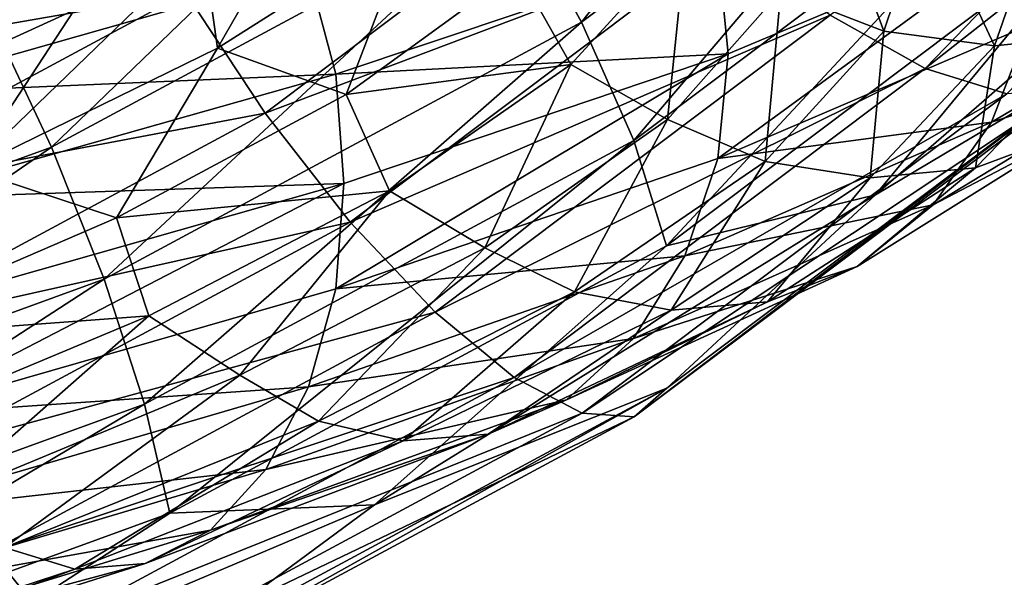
# Model space of a CAD drawing. Header units: metres. Extents: x -109 to 109, y -452 to 89.
# Tile 250 of 656: x 9.79 to 16.03, y -217.68 to -214.15. Entities that reach past the tile are written whole.
import ezdxf

# ---------------------------------------------------------------- set-up
doc = ezdxf.new("R2010")
doc.units = ezdxf.units.M
doc.layers.add('solid_K244270000C71_000_01', color=7, linetype='CONTINUOUS')

msp = doc.modelspace()

# ---------------------------------------------------------------- linework, layer by layer
at = {"layer": 'solid_K244270000C71_000_01'}
for points in [[(13.349264, -214.165375, 339.824982), (12.918046, -213.38147, 339.635223), (15.520052, -211.423523, 340.765625)], [(16.038128, -212.14209, 340.993134), (13.349264, -214.165375, 339.824982), (15.520052, -211.423523, 340.765625)], [(13.680153, -214.916153, 340.229095), (13.349264, -214.165375, 339.824982), (16.038128, -212.14209, 340.993134)], [(16.435665, -212.842712, 341.426208), (13.680153, -214.916153, 340.229095), (16.038128, -212.14209, 340.993134)], [(14.923129, -214.121979, 346.611359), (15.525713, -214.458511, 346.011261), (17.738626, -212.168289, 347.333527)], [(17.738626, -212.168289, 347.333527), (15.525713, -214.458511, 346.011261), (18.329355, -212.252457, 346.640381)], [(15.525713, -214.458511, 346.011261), (16.042747, -214.618942, 345.274109), (18.329355, -212.252457, 346.640381)], [(9.99151, -214.958771, 338.724579), (9.603158, -214.133942, 338.797516), (12.415944, -212.61795, 339.672791)], [(12.918046, -213.38147, 339.635223), (9.99151, -214.958771, 338.724579), (12.415944, -212.61795, 339.672791)], [(13.888118, -215.582535, 340.820007), (13.680153, -214.916153, 340.229095), (16.435665, -212.842712, 341.426208)], [(16.685518, -213.47757, 342.035309), (13.888118, -215.582535, 340.820007), (16.435665, -212.842712, 341.426208)], [(16.687202, -214.380447, 343.595825), (15.211241, -215.259323, 342.052643), (17.965387, -212.865875, 343.434479)], [(16.685518, -213.47757, 342.035309), (17.965387, -212.865875, 343.434479), (15.211241, -215.259323, 342.052643)], [(10.841882, -213.978836, 346.293488), (11.343984, -214.742355, 346.25592), (13.628935, -213.022995, 347.248596)], [(13.628935, -213.022995, 347.248596), (11.343984, -214.742355, 346.25592), (14.276144, -213.632324, 347.033417)], [(15.263286, -214.222641, 874.838867), (14.612417, -213.96846, 874.734619), (14.875267, -213.163635, 872.171143)], [(15.537843, -213.405289, 872.160095), (15.263286, -214.222641, 874.838867), (14.875267, -213.163635, 872.171143)], [(7.796239, -213.674881, 344.989044), (8.052166, -214.466064, 345.369843), (10.410664, -213.194916, 346.103729)], [(10.410664, -213.194916, 346.103729), (8.052166, -214.466064, 345.369843), (10.841882, -213.978836, 346.293488)], [(11.04225, -214.33046, 879.869385), (10.950126, -213.670914, 879.879456), (11.664129, -213.248856, 878.808044)], [(12.267509, -213.552643, 877.853577), (11.04225, -214.33046, 879.869385), (11.664129, -213.248856, 878.808044)], [(10.325038, -215.795334, 338.883942), (9.99151, -214.958771, 338.724579), (12.918046, -213.38147, 339.635223)], [(13.349264, -214.165375, 339.824982), (10.325038, -215.795334, 338.883942), (12.918046, -213.38147, 339.635223)], [(15.964698, -214.314377, 874.965759), (15.263286, -214.222641, 874.838867), (15.537843, -213.405289, 872.160095)], [(16.251873, -213.485748, 872.162048), (15.964698, -214.314377, 874.965759), (15.537843, -213.405289, 872.160095)], [(16.685518, -213.47757, 342.035309), (15.211241, -215.259323, 342.052643), (13.888118, -215.582535, 340.820007)], [(16.665857, -214.242599, 875.105835), (15.964698, -214.314377, 874.965759), (16.251873, -213.485748, 872.162048)], [(11.857843, -214.62291, 879.116882), (11.04225, -214.33046, 879.869385), (12.267509, -213.552643, 877.853577)], [(12.942741, -213.833939, 876.971741), (11.857843, -214.62291, 879.116882), (12.267509, -213.552643, 877.853577)], [(14.21057, -213.682861, 884.458496), (14.278406, -214.366501, 884.479065), (16.261438, -213.530762, 881.82489)], [(16.261438, -213.530762, 881.82489), (14.212017, -215.028503, 884.354919), (16.184742, -214.185013, 881.714172)], [(16.261438, -213.530762, 881.82489), (14.278406, -214.366501, 884.479065), (14.212017, -215.028503, 884.354919)], [(9.471011, -215.099991, 881.634094), (10.134575, -214.089752, 880.873169), (10.950126, -213.670914, 879.879456)], [(11.04225, -214.33046, 879.869385), (9.471011, -215.099991, 881.634094), (10.950126, -213.670914, 879.879456)], [(11.343984, -214.742355, 346.25592), (11.882686, -215.433334, 345.993591), (14.276144, -213.632324, 347.033417)], [(11.617284, -213.837967, 886.542175), (11.791752, -214.495193, 886.711243), (14.21057, -213.682861, 884.458496)], [(14.21057, -213.682861, 884.458496), (11.791752, -214.495193, 886.711243), (14.278406, -214.366501, 884.479065)], [(14.276144, -213.632324, 347.033417), (11.882686, -215.433334, 345.993591), (14.923129, -214.121979, 346.611359)], [(14.012549, -213.633896, 874.887634), (13.280572, -214.433746, 877.252747), (12.942741, -213.833939, 876.971741)], [(13.892715, -214.781525, 877.207764), (13.280572, -214.433746, 877.252747), (14.012549, -213.633896, 874.887634)], [(14.612417, -213.96846, 874.734619), (13.892715, -214.781525, 877.207764), (14.012549, -213.633896, 874.887634)], [(9.468679, -213.772049, 881.739014), (10.134575, -214.089752, 880.873169), (9.221836, -214.505783, 881.783386)], [(8.665151, -214.031601, 887.969788), (8.87223, -214.618744, 888.308167), (11.617284, -213.837967, 886.542175)], [(11.617284, -213.837967, 886.542175), (8.87223, -214.618744, 888.308167), (11.791752, -214.495193, 886.711243)], [(13.280572, -214.433746, 877.252747), (11.857843, -214.62291, 879.116882), (12.942741, -213.833939, 876.971741)], [(8.052166, -214.466064, 345.369843), (8.385694, -215.302628, 345.529205), (10.841882, -213.978836, 346.293488)], [(10.841882, -213.978836, 346.293488), (8.385694, -215.302628, 345.529205), (11.343984, -214.742355, 346.25592)], [(14.511526, -215.048492, 877.423279), (13.892715, -214.781525, 877.207764), (14.612417, -213.96846, 874.734619)], [(15.263286, -214.222641, 874.838867), (14.511526, -215.048492, 877.423279), (14.612417, -213.96846, 874.734619)], [(17.393019, -213.94455, 878.619751), (15.946737, -214.799881, 881.52124), (16.988468, -214.466461, 878.422913)], [(16.184742, -214.185013, 881.714172), (15.946737, -214.799881, 881.52124), (17.393019, -213.94455, 878.619751)], [(9.471011, -215.099991, 881.634094), (9.221836, -214.505783, 881.783386), (10.134575, -214.089752, 880.873169)], [(11.882686, -215.433334, 345.993591), (12.421201, -216.004608, 345.524414), (14.923129, -214.121979, 346.611359)], [(14.923129, -214.121979, 346.611359), (12.421201, -216.004608, 345.524414), (15.525713, -214.458511, 346.011261)], [(9.99151, -214.958771, 338.724579), (6.813966, -216.115799, 338.056549), (9.603158, -214.133942, 338.797516)], [(10.580965, -216.586517, 339.26474), (10.325038, -215.795334, 338.883942), (13.349264, -214.165375, 339.824982)], [(13.680153, -214.916153, 340.229095), (10.580965, -216.586517, 339.26474), (13.349264, -214.165375, 339.824982)], [(16.184742, -214.185013, 881.714172), (14.212017, -215.028503, 884.354919), (15.946737, -214.799881, 881.52124)], [(15.178392, -215.151886, 877.670837), (14.511526, -215.048492, 877.423279), (15.263286, -214.222641, 874.838867)], [(15.964698, -214.314377, 874.965759), (15.178392, -215.151886, 877.670837), (15.263286, -214.222641, 874.838867)], [(16.665857, -214.242599, 875.105835), (15.845016, -215.089554, 877.932312), (15.964698, -214.314377, 874.965759)], [(16.463104, -214.85936, 878.188965), (15.845016, -215.089554, 877.932312), (16.665857, -214.242599, 875.105835)], [(15.845016, -215.089554, 877.932312), (15.178392, -215.151886, 877.670837), (15.964698, -214.314377, 874.965759)], [(10.403328, -215.40596, 881.034851), (9.471011, -215.099991, 881.634094), (11.04225, -214.33046, 879.869385)], [(11.857843, -214.62291, 879.116882), (10.403328, -215.40596, 881.034851), (11.04225, -214.33046, 879.869385)], [(11.791752, -214.495193, 886.711243), (11.843499, -215.18782, 886.741699), (14.278406, -214.366501, 884.479065)], [(14.278406, -214.366501, 884.479065), (11.792953, -215.855148, 886.602722), (14.212017, -215.028503, 884.354919)], [(14.278406, -214.366501, 884.479065), (11.843499, -215.18782, 886.741699), (11.792953, -215.855148, 886.602722)], [(13.280572, -214.433746, 877.252747), (12.133352, -215.233932, 879.448975), (11.857843, -214.62291, 879.116882)], [(12.737494, -215.595322, 879.512024), (12.133352, -215.233932, 879.448975), (13.280572, -214.433746, 877.252747)], [(13.892715, -214.781525, 877.207764), (12.737494, -215.595322, 879.512024), (13.280572, -214.433746, 877.252747)], [(13.682869, -216.666168, 343.252869), (13.88952, -216.485626, 342.380402), (16.687202, -214.380447, 343.595825)], [(16.438929, -214.592316, 344.450195), (13.682869, -216.666168, 343.252869), (16.687202, -214.380447, 343.595825)], [(16.687202, -214.380447, 343.595825), (13.88952, -216.485626, 342.380402), (15.211241, -215.259323, 342.052643)], [(8.87223, -214.618744, 888.308167), (9.005473, -215.284103, 888.502136), (11.791752, -214.495193, 886.711243)], [(11.791752, -214.495193, 886.711243), (9.005473, -215.284103, 888.502136), (11.843499, -215.18782, 886.741699)], [(12.421201, -216.004608, 345.524414), (12.922758, -216.41716, 344.880432), (15.525713, -214.458511, 346.011261)], [(15.525713, -214.458511, 346.011261), (12.922758, -216.41716, 344.880432), (16.042747, -214.618942, 345.274109)], [(16.988468, -214.466461, 878.422913), (15.575826, -215.323105, 881.25354), (16.463104, -214.85936, 878.188965)], [(15.946737, -214.799881, 881.52124), (15.575826, -215.323105, 881.25354), (16.988468, -214.466461, 878.422913)], [(12.133352, -215.233932, 879.448975), (10.403328, -215.40596, 881.034851), (11.857843, -214.62291, 879.116882)], [(12.922758, -216.41716, 344.880432), (13.35311, -216.642807, 344.105621), (16.042747, -214.618942, 345.274109)], [(13.35311, -216.642807, 344.105621), (13.682869, -216.666168, 343.252869), (16.438929, -214.592316, 344.450195)], [(16.042747, -214.618942, 345.274109), (13.35311, -216.642807, 344.105621), (16.438929, -214.592316, 344.450195)], [(8.385694, -215.302628, 345.529205), (8.774046, -216.127457, 345.456238), (11.343984, -214.742355, 346.25592)], [(11.343984, -214.742355, 346.25592), (8.774046, -216.127457, 345.456238), (11.882686, -215.433334, 345.993591)], [(13.30485, -215.874893, 879.831421), (12.737494, -215.595322, 879.512024), (13.892715, -214.781525, 877.207764)], [(14.511526, -215.048492, 877.423279), (13.30485, -215.874893, 879.831421), (13.892715, -214.781525, 877.207764)], [(15.946737, -214.799881, 881.52124), (14.003022, -215.647522, 884.119873), (15.575826, -215.323105, 881.25354)], [(14.212017, -215.028503, 884.354919), (14.003022, -215.647522, 884.119873), (15.946737, -214.799881, 881.52124)], [(16.463104, -214.85936, 878.188965), (15.094148, -215.713394, 880.928894), (15.845016, -215.089554, 877.932312)], [(15.575826, -215.323105, 881.25354), (15.094148, -215.713394, 880.928894), (16.463104, -214.85936, 878.188965)], [(10.741816, -217.27829, 339.840973), (10.580965, -216.586517, 339.26474), (13.680153, -214.916153, 340.229095)], [(13.888118, -215.582535, 340.820007), (10.741816, -217.27829, 339.840973), (13.680153, -214.916153, 340.229095)], [(7.041424, -216.990997, 338.193604), (6.813966, -216.115799, 338.056549), (9.99151, -214.958771, 338.724579)], [(10.325038, -215.795334, 338.883942), (7.041424, -216.990997, 338.193604), (9.99151, -214.958771, 338.724579)], [(14.212017, -215.028503, 884.354919), (11.792953, -215.855148, 886.602722), (14.003022, -215.647522, 884.119873)], [(13.916264, -215.989883, 880.19165), (13.30485, -215.874893, 879.831421), (14.511526, -215.048492, 877.423279)], [(15.178392, -215.151886, 877.670837), (13.916264, -215.989883, 880.19165), (14.511526, -215.048492, 877.423279)], [(10.403328, -215.40596, 881.034851), (8.622396, -216.175613, 882.663086), (9.471011, -215.099991, 881.634094)], [(15.845016, -215.089554, 877.932312), (14.527456, -215.937103, 880.566406), (15.178392, -215.151886, 877.670837)], [(15.094148, -215.713394, 880.928894), (14.527456, -215.937103, 880.566406), (15.845016, -215.089554, 877.932312)], [(9.005473, -215.284103, 888.502136), (9.045762, -215.982224, 888.535522), (11.843499, -215.18782, 886.741699)], [(11.843499, -215.18782, 886.741699), (9.00639, -216.655441, 888.388733), (11.792953, -215.855148, 886.602722)], [(11.843499, -215.18782, 886.741699), (9.045762, -215.982224, 888.535522), (9.00639, -216.655441, 888.388733)], [(14.527456, -215.937103, 880.566406), (13.916264, -215.989883, 880.19165), (15.178392, -215.151886, 877.670837)], [(12.133352, -215.233932, 879.448975), (10.60803, -216.02684, 881.406189), (10.403328, -215.40596, 881.034851)], [(11.184947, -216.401825, 881.574097), (10.60803, -216.02684, 881.406189), (12.133352, -215.233932, 879.448975)], [(12.737494, -215.595322, 879.512024), (11.184947, -216.401825, 881.574097), (12.133352, -215.233932, 879.448975)], [(13.88952, -216.485626, 342.380402), (12.037778, -217.225128, 340.917664), (15.211241, -215.259323, 342.052643)], [(13.888118, -215.582535, 340.820007), (15.211241, -215.259323, 342.052643), (12.037778, -217.225128, 340.917664)], [(15.575826, -215.323105, 881.25354), (13.67732, -216.171478, 883.788452), (15.094148, -215.713394, 880.928894)], [(14.003022, -215.647522, 884.119873), (13.67732, -216.171478, 883.788452), (15.575826, -215.323105, 881.25354)], [(10.60803, -216.02684, 881.406189), (8.622396, -216.175613, 882.663086), (10.403328, -215.40596, 881.034851)], [(8.774046, -216.127457, 345.456238), (9.190707, -216.884216, 345.155945), (11.882686, -215.433334, 345.993591)], [(11.882686, -215.433334, 345.993591), (9.190707, -216.884216, 345.155945), (12.421201, -216.004608, 345.524414)], [(13.888118, -215.582535, 340.820007), (12.037778, -217.225128, 340.917664), (10.741816, -217.27829, 339.840973)], [(11.683148, -216.69339, 881.986694), (11.184947, -216.401825, 881.574097), (12.737494, -215.595322, 879.512024)], [(13.30485, -215.874893, 879.831421), (11.683148, -216.69339, 881.986694), (12.737494, -215.595322, 879.512024)], [(14.003022, -215.647522, 884.119873), (11.619532, -216.477417, 886.331482), (13.67732, -216.171478, 883.788452)], [(11.792953, -215.855148, 886.602722), (11.619532, -216.477417, 886.331482), (14.003022, -215.647522, 884.119873)], [(15.094148, -215.713394, 880.928894), (13.254354, -216.558838, 883.382141), (14.527456, -215.937103, 880.566406)], [(13.67732, -216.171478, 883.788452), (13.254354, -216.558838, 883.382141), (15.094148, -215.713394, 880.928894)], [(7.21596, -217.811813, 338.557312), (7.041424, -216.990997, 338.193604), (10.325038, -215.795334, 338.883942)], [(10.580965, -216.586517, 339.26474), (7.21596, -217.811813, 338.557312), (10.325038, -215.795334, 338.883942)], [(11.792953, -215.855148, 886.602722), (9.00639, -216.655441, 888.388733), (11.619532, -216.477417, 886.331482)], [(12.220038, -216.819504, 882.448059), (11.683148, -216.69339, 881.986694), (13.30485, -215.874893, 879.831421)], [(13.916264, -215.989883, 880.19165), (12.220038, -216.819504, 882.448059), (13.30485, -215.874893, 879.831421)], [(14.527456, -215.937103, 880.566406), (12.756735, -216.776047, 882.924561), (13.916264, -215.989883, 880.19165)], [(13.254354, -216.558838, 883.382141), (12.756735, -216.776047, 882.924561), (14.527456, -215.937103, 880.566406)], [(12.756735, -216.776047, 882.924561), (12.220038, -216.819504, 882.448059), (13.916264, -215.989883, 880.19165)], [(10.60803, -216.02684, 881.406189), (8.750271, -216.804642, 883.060974), (8.622396, -216.175613, 882.663086)], [(9.281128, -217.192688, 883.326721), (8.750271, -216.804642, 883.060974), (10.60803, -216.02684, 881.406189)], [(9.190707, -216.884216, 345.155945), (9.607224, -217.52124, 344.648804), (12.421201, -216.004608, 345.524414)], [(11.184947, -216.401825, 881.574097), (9.281128, -217.192688, 883.326721), (10.60803, -216.02684, 881.406189)], [(12.421201, -216.004608, 345.524414), (9.607224, -217.52124, 344.648804), (12.922758, -216.41716, 344.880432)], [(13.67732, -216.171478, 883.788452), (11.349268, -217.001511, 885.945251), (13.254354, -216.558838, 883.382141)], [(11.619532, -216.477417, 886.331482), (11.349268, -217.001511, 885.945251), (13.67732, -216.171478, 883.788452)], [(9.69453, -217.495163, 883.818787), (9.281128, -217.192688, 883.326721), (11.184947, -216.401825, 881.574097)], [(9.607224, -217.52124, 344.648804), (9.995155, -217.995041, 343.969452), (12.922758, -216.41716, 344.880432)], [(11.683148, -216.69339, 881.986694), (9.69453, -217.495163, 883.818787), (11.184947, -216.401825, 881.574097)], [(12.922758, -216.41716, 344.880432), (9.995155, -217.995041, 343.969452), (13.35311, -216.642807, 344.105621)], [(11.619532, -216.477417, 886.331482), (8.873946, -217.279953, 888.088074), (11.349268, -217.001511, 885.945251)], [(9.00639, -216.655441, 888.388733), (8.873946, -217.279953, 888.088074), (11.619532, -216.477417, 886.331482)], [(10.583066, -218.336853, 342.2883), (10.7429, -218.181534, 341.401276), (13.88952, -216.485626, 342.380402)], [(13.682869, -216.666168, 343.252869), (10.583066, -218.336853, 342.2883), (13.88952, -216.485626, 342.380402)], [(13.88952, -216.485626, 342.380402), (10.7429, -218.181534, 341.401276), (12.037778, -217.225128, 340.917664)], [(13.254354, -216.558838, 883.382141), (10.998295, -217.385788, 885.468933), (12.756735, -216.776047, 882.924561)], [(11.349268, -217.001511, 885.945251), (10.998295, -217.385788, 885.468933), (13.254354, -216.558838, 883.382141)], [(7.325656, -218.522217, 339.122803), (7.21596, -217.811813, 338.557312), (10.580965, -216.586517, 339.26474)], [(10.741816, -217.27829, 339.840973), (7.325656, -218.522217, 339.122803), (10.580965, -216.586517, 339.26474)], [(9.995155, -217.995041, 343.969452), (10.328012, -218.273239, 343.164276), (13.35311, -216.642807, 344.105621)], [(13.35311, -216.642807, 344.105621), (10.328012, -218.273239, 343.164276), (13.682869, -216.666168, 343.252869)], [(10.328012, -218.273239, 343.164276), (10.583066, -218.336853, 342.2883), (13.682869, -216.666168, 343.252869)], [(10.140034, -217.631531, 884.366577), (9.69453, -217.495163, 883.818787), (11.683148, -216.69339, 881.986694)], [(12.220038, -216.819504, 882.448059), (10.140034, -217.631531, 884.366577), (11.683148, -216.69339, 881.986694)], [(12.756735, -216.776047, 882.924561), (10.585378, -217.596756, 884.930054), (12.220038, -216.819504, 882.448059)], [(10.998295, -217.385788, 885.468933), (10.585378, -217.596756, 884.930054), (12.756735, -216.776047, 882.924561)], [(10.585378, -217.596756, 884.930054), (10.140034, -217.631531, 884.366577), (12.220038, -216.819504, 882.448059)], [(11.349268, -217.001511, 885.945251), (8.667544, -217.803696, 887.657715), (10.998295, -217.385788, 885.468933)], [(8.873946, -217.279953, 888.088074), (8.667544, -217.803696, 887.657715), (11.349268, -217.001511, 885.945251)], [(10.7429, -218.181534, 341.401276), (8.53248, -218.709106, 340.060883), (12.037778, -217.225128, 340.917664)], [(10.741816, -217.27829, 339.840973), (12.037778, -217.225128, 340.917664), (8.53248, -218.709106, 340.060883)], [(10.741816, -217.27829, 339.840973), (8.53248, -218.709106, 340.060883), (7.325656, -218.522217, 339.122803)], [(10.998295, -217.385788, 885.468933), (8.399503, -218.184875, 887.125183), (10.585378, -217.596756, 884.930054)], [(8.667544, -217.803696, 887.657715), (8.399503, -218.184875, 887.125183), (10.998295, -217.385788, 885.468933)], [(10.140034, -217.631531, 884.366577), (7.74404, -218.417206, 885.887939), (9.69453, -217.495163, 883.818787)], [(9.607224, -217.52124, 344.648804), (6.551892, -218.633789, 344.00647), (9.995155, -217.995041, 343.969452)], [(10.585378, -217.596756, 884.930054), (8.084153, -218.390137, 886.521057), (10.140034, -217.631531, 884.366577)], [(8.399503, -218.184875, 887.125183), (8.084153, -218.390137, 886.521057), (10.585378, -217.596756, 884.930054)], [(8.084153, -218.390137, 886.521057), (7.74404, -218.417206, 885.887939), (10.140034, -217.631531, 884.366577)]]:
    msp.add_3dface(points, dxfattribs=at)

doc.saveas('drawing.dxf')
